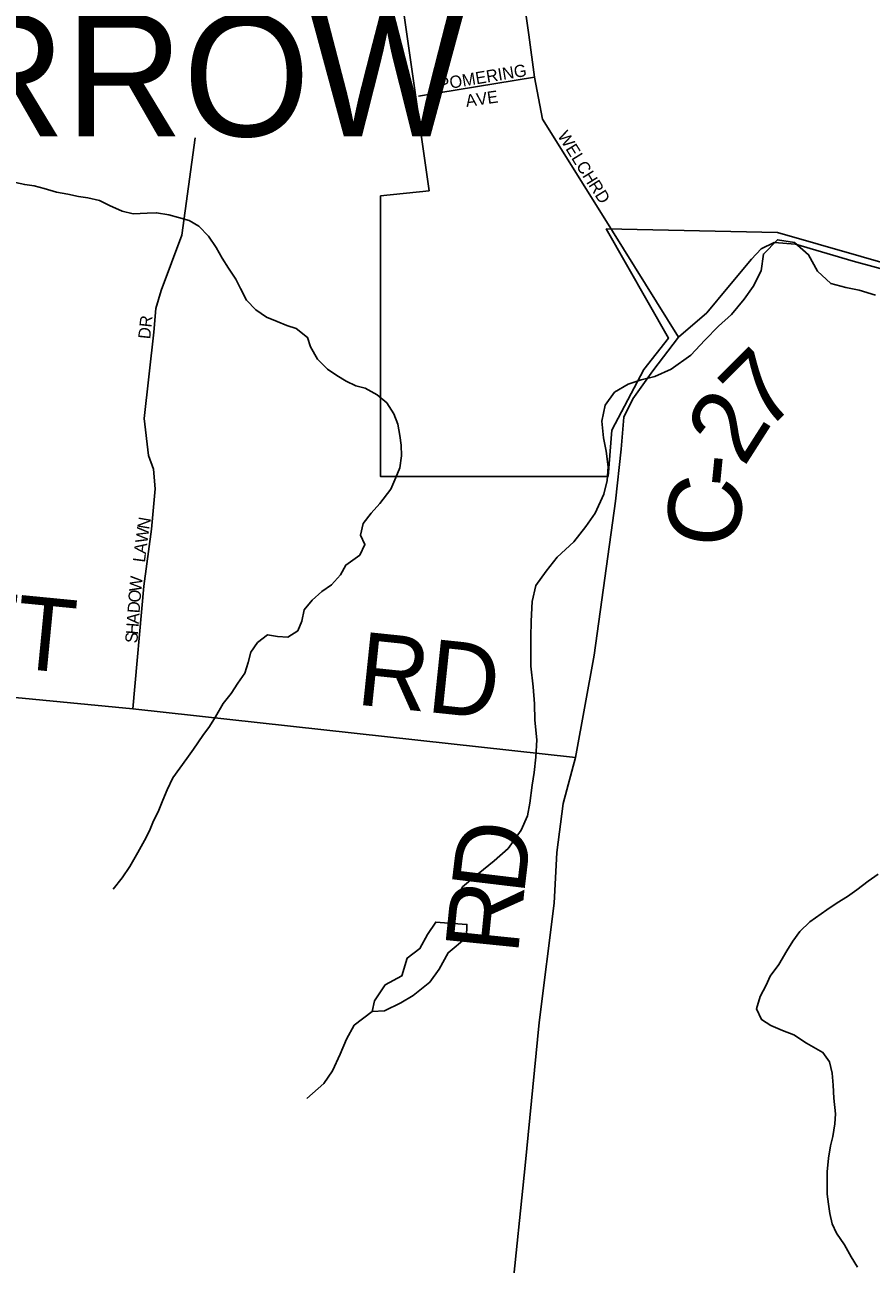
# Model space of a CAD drawing. Extents: x 0 to 1064, y 0 to 440.
# Drawn here: x 294.9 to 305.42, y 129.73 to 145.11 of the extents above; entities that cross this region are included whole.
import ezdxf

# ---------------------------------------------------------------- set-up
doc = ezdxf.new("R2010")
doc.units = 0
for name, color, linetype in [('GM_X_City_Street', 7, 'Continuous'), ('GM_X_City_Street_Text', 7, 'Continuous'), ('GM_X_Corporation', 7, 'Continuous'), ('GM_X_Corporation_Text', 7, 'Continuous'), ('GM_X_County_Road', 7, 'Continuous'), ('GM_X_County_Road_Text', 7, 'Continuous'), ('GM_X_Minor_Lake', 7, 'Continuous'), ('GM_X_Minor_River', 7, 'Continuous'), ('GM_X_Township_Road', 7, 'Continuous'), ('GM_X_Township_Road_Text', 7, 'Continuous'), ('GM_X_Township_Subdivision', 7, 'Continuous'), ('GM_X_Township_Subdivision_Text', 7, 'Continuous')]:
    doc.layers.add(name, color=color, linetype=linetype)

msp = doc.modelspace()

# ---------------------------------------------------------------- linework, layer by layer
at = {"layer": 'GM_X_City_Street'}
for points in [[(301.385, 143.865), (301.335, 143.944), (301.235, 144.462), (301.165, 144.989), (301.096, 145.459), (300.984, 146.495), (300.983, 146.717), (301.081, 147.127), (301.157, 147.545), (301.295, 147.877), (301.379, 148.365), (301.474, 148.912), (301.575, 149.157), (301.742, 149.274), (302.003, 149.278), (302.173, 149.342)], [(299.793, 144.226), (301.235, 144.462)], [(302.204, 142.55), (301.385, 143.865)]]:
    msp.add_lwpolyline(points, dxfattribs=at)
at = {"layer": 'GM_X_Corporation'}
msp.add_lwpolyline([(305.796, 142.091), (304.252, 142.535), (302.126, 142.579), (302.898, 141.221), (302.593, 140.833), (302.196, 140.081), (302.147, 139.507), (299.322, 139.504), (299.322, 142.989), (299.924, 143.053), (299.278, 147.59)], dxfattribs=at)
at = {"layer": 'GM_X_County_Road'}
msp.add_lwpolyline([(306.677, 141.773), (306.059, 141.944), (305.192, 142.179), (304.476, 142.389), (304.211, 142.409), (304.049, 142.331), (303.929, 142.202), (303.636, 141.851), (303.373, 141.537), (303.023, 141.234), (302.704, 140.816), (302.454, 140.47), (302.343, 140.242), (302.309, 139.845), (302.24, 139.201), (301.973, 137.289), (301.743, 136.017), (301.591, 135.444), (301.513, 134.839), (301.478, 134.207), (301.292, 132.728), (301.118, 130.952), (300.949, 129.302)], dxfattribs=at)
at = {"layer": 'GM_X_Minor_Lake'}
for points in [[(299.245, 132.996), (299.218, 132.863), (299.37, 132.872), (299.573, 132.97), (299.728, 133.063), (299.933, 133.228), (300.052, 133.389), (300.161, 133.593), (300.391, 133.782), (300.395, 133.945), (300.225, 133.956)], [(300.225, 133.956), (300.007, 133.973), (299.905, 133.818), (299.81, 133.644), (299.654, 133.527), (299.588, 133.304), (299.378, 133.193), (299.245, 132.996)]]:
    msp.add_lwpolyline(points, dxfattribs=at)
at = {"layer": 'GM_X_Minor_River'}
for points in [[(296.003, 134.38), (296.115, 134.524), (296.209, 134.663), (296.309, 134.837), (296.39, 134.988), (296.453, 135.108), (296.504, 135.229), (296.561, 135.344), (296.618, 135.488), (296.674, 135.615), (296.744, 135.766), (296.831, 135.886), (296.918, 136.006), (296.999, 136.12), (297.117, 136.289), (297.198, 136.403), (297.273, 136.523), (297.367, 136.686), (297.467, 136.812), (297.548, 136.938), (297.635, 137.064), (297.68, 137.197), (297.712, 137.324), (297.793, 137.444), (297.917, 137.54), (298.044, 137.519), (298.171, 137.511), (298.294, 137.588), (298.345, 137.709), (298.372, 137.848), (298.471, 137.968), (298.594, 138.076), (298.711, 138.159), (298.823, 138.285), (298.892, 138.405), (299.064, 138.53), (299.127, 138.662), (299.074, 138.779), (299.107, 138.924), (299.206, 139.05), (299.312, 139.17), (299.449, 139.35), (299.512, 139.495), (299.562, 139.615), (299.583, 139.761), (299.579, 139.895), (299.563, 140.016), (299.535, 140.157), (299.489, 140.285), (299.4, 140.42), (299.28, 140.519), (299.129, 140.601), (299.014, 140.633), (298.894, 140.689), (298.779, 140.758), (298.665, 140.839), (298.539, 140.962), (298.451, 141.116), (298.416, 141.232), (298.272, 141.343), (298.157, 141.382), (298.037, 141.432), (297.904, 141.483), (297.772, 141.576), (297.658, 141.693), (297.582, 141.84), (297.523, 141.957), (297.434, 142.092), (297.357, 142.215), (297.28, 142.349), (297.185, 142.491), (297.066, 142.614), (296.945, 142.683), (296.812, 142.721), (296.691, 142.754), (296.54, 142.781), (296.424, 142.776), (296.248, 142.767), (296.114, 142.799), (295.957, 142.869), (295.831, 142.932), (295.685, 142.964), (295.57, 142.984), (295.437, 143.011), (295.298, 143.037), (295.146, 143.082), (295.019, 143.115), (294.904, 143.129), (294.789, 143.155)], [(305.469, 141.758), (305.264, 141.818), (305.101, 141.853), (304.913, 141.9), (304.747, 142.056), (304.637, 142.259), (304.464, 142.409), (304.252, 142.445), (304.077, 142.267), (304.048, 142.061), (303.951, 141.863), (303.838, 141.708), (303.681, 141.518), (303.519, 141.37), (303.35, 141.198), (303.175, 141.014), (302.933, 140.838), (302.73, 140.746), (302.559, 140.707), (302.399, 140.651), (302.226, 140.552), (302.113, 140.39), (302.071, 140.191), (302.09, 139.984), (302.122, 139.819), (302.148, 139.624), (302.137, 139.454), (302.096, 139.285), (301.987, 139.051), (301.873, 138.884), (301.722, 138.693), (301.516, 138.504), (301.378, 138.331), (301.252, 138.152), (301.204, 137.953), (301.192, 137.71), (301.187, 137.51), (301.188, 137.309), (301.19, 137.151), (301.219, 136.895), (301.232, 136.683), (301.239, 136.482), (301.263, 136.238), (301.252, 136.02), (301.229, 135.832), (301.206, 135.675), (301.176, 135.451), (301.148, 135.294), (301.07, 135.113), (300.906, 134.886), (300.732, 134.733), (300.533, 134.574), (300.34, 134.409), (300.237, 134.199), (300.225, 133.956)], [(305.244, 129.688), (305.167, 129.817), (305.085, 129.964), (304.984, 130.112), (304.931, 130.228), (304.903, 130.356), (304.886, 130.472), (304.87, 130.594), (304.867, 130.745), (304.869, 130.873), (304.884, 131.043), (304.911, 131.194), (304.937, 131.309), (304.964, 131.467), (304.972, 131.594), (304.951, 131.789), (304.942, 131.947), (304.932, 132.099), (304.898, 132.24), (304.815, 132.356), (304.61, 132.469), (304.454, 132.575), (304.315, 132.626), (304.17, 132.689), (304.055, 132.763), (303.991, 132.898), (304.036, 133.049), (304.111, 133.188), (304.162, 133.302), (304.268, 133.447), (304.368, 133.615), (304.443, 133.735), (304.53, 133.856), (304.653, 133.975), (304.863, 134.124), (304.992, 134.213), (305.121, 134.29), (305.238, 134.373), (305.379, 134.48), (305.502, 134.569)], [(299.218, 132.863), (298.994, 132.693), (298.898, 132.519), (298.821, 132.333), (298.724, 132.128), (298.617, 131.967), (298.405, 131.784)]]:
    msp.add_lwpolyline(points, dxfattribs=at)
at = {"layer": 'GM_X_Township_Road'}
for points in [[(303.023, 141.234), (302.204, 142.55)], [(294.221, 136.816), (296.247, 136.619), (301.743, 136.017)]]:
    msp.add_lwpolyline(points, dxfattribs=at)
at = {"layer": 'GM_X_Township_Subdivision'}
msp.add_lwpolyline([(296.247, 136.619), (296.384, 138.145), (296.478, 138.85), (296.525, 139.351), (296.504, 139.596), (296.442, 139.766), (296.387, 140.225), (296.508, 141.297), (296.531, 141.591), (296.597, 141.814), (296.853, 142.502), (297.018, 143.712)], dxfattribs=at)

# ---------------------------------------------------------------- texts
at = {"layer": 'GM_X_City_Street_Text'}
for s, rotation, p in [('POMERING', 9.4633, (300.058, 144.298)), ('AVE', 8.1257, (300.389, 144.093)), ('WELCH', 301.7606, (301.514, 143.738)), ('RD', 301.9968, (301.9, 143.125))]:
    msp.add_text(s, height=0.1515, rotation=rotation, dxfattribs=at).set_placement(p)
at = {"layer": 'GM_X_Corporation_Text'}
msp.add_text('MORROW', height=1.5152, rotation=0, dxfattribs=at).set_placement((290.68, 143.729))
at = {"layer": 'GM_X_County_Road_Text'}
for s, rotation, p in [('7', 45.0662, (304.103, 140.042)), ('2', 57.4618, (303.834, 139.611)), ('-', 84.3839, (303.834, 139.345)), ('C', 83.8645, (303.753, 138.594)), ('D', 83.1827, (301.102, 134.298)), ('R', 84.2137, (301.027, 133.559))]:
    msp.add_text(s, height=0.909, rotation=rotation, dxfattribs=at).set_placement(p)
at = {"layer": 'GM_X_Township_Road_Text'}
for s, rotation, p in [('BENNETT', 354.4382, (289.845, 137.609)), ('RD', 354.0443, (299.006, 136.676))]:
    msp.add_text(s, height=0.9091, rotation=rotation, dxfattribs=at).set_placement(p)
at = {"layer": 'GM_X_Township_Subdivision_Text'}
for s, height, rotation, p in [('DR', 0.1515, 83.9832, (296.461, 141.206)), ('N', 0.152, 80.2718, (296.448, 138.842)), ('W', 0.152, 82.3265, (296.425, 138.671)), ('A', 0.152, 82.6148, (296.408, 138.539)), ('L', 0.152, 82.631, (296.395, 138.433)), ('W', 0.152, 84.0552, (296.349, 138.069)), ('O', 0.152, 85.6798, (296.339, 137.937)), ('D', 0.152, 85.6683, (296.329, 137.804)), ('A', 0.152, 85.6798, (296.319, 137.671)), ('H', 0.152, 85.6683, (296.309, 137.538)), ('S', 0.152, 85.6788, (296.301, 137.432))]:
    msp.add_text(s, height=height, rotation=rotation, dxfattribs=at).set_placement(p)

doc.saveas('drawing.dxf')
